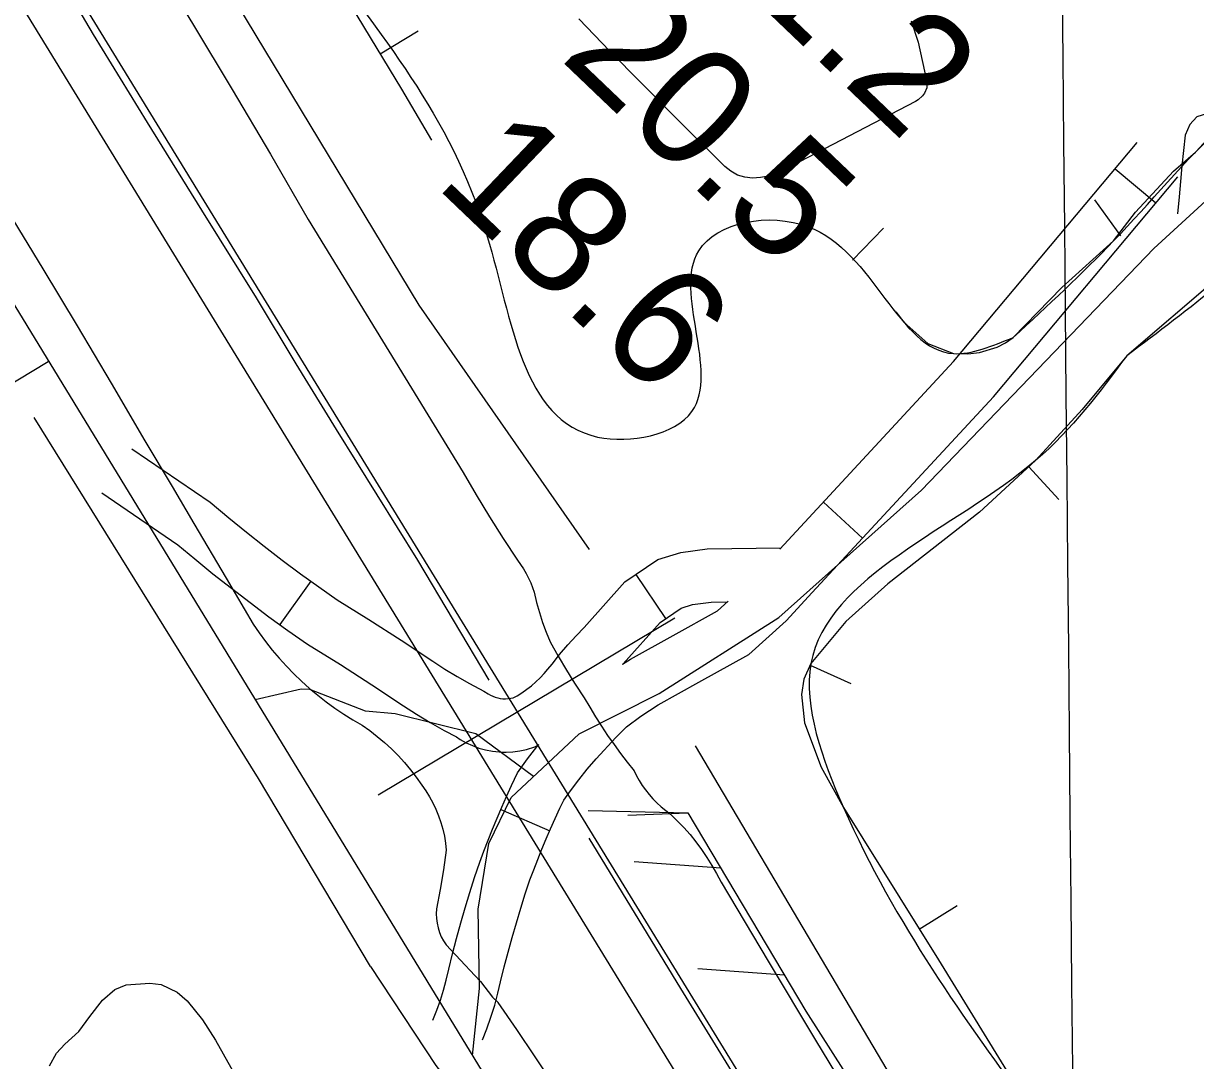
# Model space of a CAD drawing. Extents: x 3598634 to 3636690, y 517270 to 542944.
# Drawn here: x 3628582 to 3629242, y 530549 to 531132 of the extents above; entities that cross this region are included whole.
import ezdxf

# ---------------------------------------------------------------- set-up
doc = ezdxf.new("R2010")
doc.units = 0
for name, color, linetype in [('V-BORW-LINE', 7, 'Continuous'), ('V-FLOD-BASE', 7, 'Continuous'), ('V-GRID-MAJR', 7, 'Continuous'), ('V-LEVE-TOET', 7, 'Continuous'), ('V-RIVR-RANG', 7, 'Continuous'), ('V-ROAD-CNTR', 7, 'Continuous'), ('V-RRAP-FSHR', 7, 'Continuous'), ('V-SITE-VEGE', 7, 'Continuous'), ('V-SURV-LINE', 7, 'Continuous'), ('V-TOPO-MINR', 7, 'Continuous'), ('V-TOPO-SHOR', 7, 'Continuous'), ('V-UTIL-LINE', 7, 'Continuous')]:
    doc.layers.add(name, color=color, linetype=linetype)

msp = doc.modelspace()

# ---------------------------------------------------------------- linework, layer by layer
at = {"layer": 'V-BORW-LINE'}
for p, q in [((3628782.9760000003, 531114.7300000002), (3628804.348, 531127.6990000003)), ((3629199.663, 531012.4120000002), (3629185.005, 531032.6640000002)), ((3629048.704, 530998.6260000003), (3629066.083, 531016.5980000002)), ((3629147.917, 530882.4910000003), (3629164.8880000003, 530864.1330000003)), ((3629024.97, 530770.9090000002), (3629047.696, 530760.4910000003)), ((3629086.31, 530622.4460000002), (3629107.524, 530635.6730000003))]:
    msp.add_line(p, q, dxfattribs=at)
for points in [[(3628468.836, 531518.9440000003), (3628473.819, 531506.2610000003), (3628481.542, 531493.8560000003), (3628559.622, 531406.3250000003), (3628637.309, 531319.6300000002), (3628692.896, 531249.5540000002), (3628745.2460000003, 531176.9050000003), (3628795.041, 531094.8480000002), (3628811.756, 531066.1230000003)], [(3629139.217, 530955.2250000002), (3629166.563, 530983.3390000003), (3629195.611, 531009.4790000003), (3629207.951, 531025.6850000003), (3629229.2630000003, 531048.7740000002), (3629241.696, 531059.4300000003), (3629255.904, 531073.6390000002), (3629294.978, 531109.1600000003), (3629321.6180000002, 531126.9200000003), (3629335.827, 531141.1290000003), (3629344.011, 531142.1620000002), (3629347.593, 531161.4830000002), (3629345.844, 531170.4500000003), (3629341.336, 531178.7930000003), (3629319.917, 531203.6060000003), (3629303.671, 531219.6350000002)], [(3629253.877, 530988.3380000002), (3629203.019, 530944.8950000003)], [(3629073.054, 530969.5440000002), (3629077.665, 530963.8850000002), (3629091.18, 530951.7300000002), (3629105.5700000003, 530946.0860000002), (3629113.586, 530946.0010000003), (3629120.1950000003, 530946.8260000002), (3629130.197, 530949.7960000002), (3629134.906, 530952.1770000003), (3629139.217, 530955.2250000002)], [(3629203.019, 530944.8950000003), (3629177.974, 530914.7450000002), (3629151.742, 530886.0270000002), (3629120.2630000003, 530856.9260000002), (3629068.653, 530816.7130000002), (3629045.0130000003, 530795.4560000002), (3629025.365, 530771.7700000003), (3629021.33, 530762.9680000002), (3629020.017, 530754.4620000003), (3629021.782, 530738.3910000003), (3629031.094, 530713.4930000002), (3629043.668, 530690.8350000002), (3629097.122, 530605.1060000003), (3629150.042, 530519.0940000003), (3629206.304, 530424.4830000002), (3629262.565, 530329.8700000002)]]:
    msp.add_lwpolyline(points, dxfattribs=at)
for points in [[(3629139.217, 530955.2250000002), (3629105.5700000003, 530946.0860000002), (3629023.719, 531017.4970000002), (3628962.232, 531003.9800000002), (3628958.386, 530913.6120000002), (3628905.308, 530899.2090000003), (3628843.2290000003, 531012.0350000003), (3628745.2460000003, 531176.9050000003), (3628637.309, 531319.6300000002), (3628481.542, 531493.8560000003), (3628470.838, 531595.8930000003), (3628555.93, 531715.5840000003), (3628668.4250000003, 531760.6590000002), (3628815.722, 531653.8490000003), (3628968.8510000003, 531538.1600000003), (3629123.758, 531419.6650000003), (3629245.326, 531277.2040000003), (3629341.336, 531178.7930000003), (3629259.4560000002, 531077.1910000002), (3629195.611, 531009.4790000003), (3629139.217, 530955.2250000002)], [(3629203.019, 530944.8950000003), (3629304.3850000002, 531032.1590000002), (3629365.294, 531087.2970000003), (3629437.436, 531084.4540000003), (3629530.261, 530994.5410000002), (3629634.608, 530884.2330000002), (3629706.4620000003, 530791.8710000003), (3629761.599, 530718.0390000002), (3629883.057, 530552.5990000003), (3629910.291, 530469.6000000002), (3629814.66, 530434.4810000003), (3629623.14, 530299.8550000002), (3629442.767, 530180.9570000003), (3629350.327, 530182.5720000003), (3629262.565, 530329.8700000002), (3629150.042, 530519.0940000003), (3629043.668, 530690.8350000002), (3629025.365, 530771.7700000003), (3629151.742, 530886.0270000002), (3629203.019, 530944.8950000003)]]:
    msp.add_spline(points, degree=3, dxfattribs=at)
at = {"layer": 'V-FLOD-BASE'}
msp.add_line((3628804.042, 530829.956), (3628844.185, 530762.477), dxfattribs=at)
for points in [[(3628610.989, 531143.388), (3628621.455, 531125.657), (3628651.784, 531076.115), (3628682.3540000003, 531026.724), (3628713.162, 530977.48), (3628735.5530000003, 530940.397), (3628758.163, 530903.447), (3628780.994, 530866.634), (3628804.042, 530829.956)], [(3628900.3740000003, 530673.552), (3628951.893, 530589.1190000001), (3629023.061, 530473.491), (3629085.032, 530372.799), (3629152.847, 530261.011)]]:
    msp.add_lwpolyline(points, dxfattribs=at)
at = {"layer": 'V-GRID-MAJR'}
msp.add_spline([(3629245.7830000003, 522922.64900000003), (3629187.62, 528981.4230000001), (3629129.438, 535042.13), (3629071.256, 541102.851), (3629071.238, 541104.769)], degree=3, dxfattribs=at)
at = {"layer": 'V-LEVE-TOET'}
for points in [[(3628656.007, 531167.069), (3628677.988, 531130.924), (3628699.727, 531094.635), (3628721.227, 531058.204), (3628742.485, 531021.63), (3628829.699, 530879.184)], [(3628505.093, 531134.959), (3628513.81, 531121.151), (3628533.919, 531089.507), (3628553.836, 531057.743), (3628573.556, 531025.855), (3628593.08, 530993.8470000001), (3628612.407, 530961.72), (3628631.537, 530929.475), (3628650.467, 530897.112)], [(3628650.467, 530897.112), (3628665.843, 530871.389), (3628678.176, 530850.622), (3628696.379, 530819.81), (3628711.536, 530793.958), (3628714.932, 530788.984), (3628718.497, 530784.128), (3628722.227, 530779.397), (3628726.1180000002, 530774.797), (3628730.165, 530770.337), (3628734.363, 530766.015), (3628738.7090000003, 530761.844), (3628743.194, 530757.823), (3628747.8140000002, 530753.963), (3628752.566, 530750.262), (3628757.44, 530746.727), (3628762.433, 530743.365), (3628767.539, 530740.178), (3628772.751, 530737.167), (3628777.09, 530734.089), (3628781.2970000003, 530730.831), (3628785.358, 530727.392), (3628789.27, 530723.7880000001), (3628793.024, 530720.017), (3628796.614, 530716.089), (3628800.032, 530712.014), (3628803.276, 530707.797), (3628806.336, 530703.443), (3628808.617, 530700.209), (3628810.714, 530696.85), (3628812.617, 530693.381), (3628814.323, 530689.807), (3628815.824, 530686.1460000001), (3628817.119, 530682.406), (3628818.198, 530678.599), (3628819.06, 530674.738), (3628819.703, 530670.837), (3628820.125, 530666.907), (3628818.528, 530655.825), (3628816.697, 530644.782), (3628814.634, 530633.786), (3628814.4990000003, 530631.112), (3628814.602, 530628.437), (3628814.9390000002, 530625.781), (3628815.5130000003, 530623.165), (3628816.316, 530620.6140000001), (3628817.342, 530618.142), (3628818.583, 530615.768), (3628820.029, 530613.517), (3628836.159, 530596.337), (3628839.35, 530592.939), (3628846.221, 530584.223), (3628849.2660000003, 530581.206)], [(3628829.699, 530879.184), (3628836.988, 530866.685), (3628844.4960000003, 530854.313), (3628852.223, 530842.076), (3628860.165, 530829.981), (3628861.898, 530827.513), (3628863.52, 530824.981), (3628865.025, 530822.399), (3628866.4020000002, 530819.78), (3628867.643, 530817.138), (3628868.74, 530814.492), (3628869.691, 530811.854), (3628870.971, 530806.158), (3628872.511, 530800.514), (3628874.307, 530794.927), (3628876.359, 530789.414), (3628878.659, 530783.981), (3628883.128, 530775.959), (3628887.795, 530768.047), (3628891.418, 530762.245), (3628892.659, 530760.256), (3628897.718, 530752.589), (3628900.855, 530747.176), (3628904.109, 530741.824), (3628904.83, 530740.694), (3628907.4760000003, 530736.5430000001), (3628910.952, 530731.337), (3628914.528, 530726.215), (3628918.2, 530721.185), (3628921.964, 530716.253), (3628925.812, 530711.43), (3628927.174, 530708.665), (3628928.7060000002, 530705.95), (3628930.4020000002, 530703.289), (3628932.259, 530700.697), (3628934.268, 530698.184), (3628936.421, 530695.757), (3628938.71, 530693.426), (3628941.129, 530691.202), (3628943.664, 530689.091), (3628946.311, 530687.102), (3628950.1240000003, 530683.422), (3628953.79, 530679.584), (3628957.298, 530675.594), (3628960.644, 530671.463), (3628963.821, 530667.1950000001), (3628966.823, 530662.7980000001), (3628969.647, 530658.282), (3628972.285, 530653.656), (3628974.733, 530648.925), (3629001.201, 530604.365), (3629027.8880000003, 530559.931), (3629054.791, 530515.631)], [(3629051.467, 530252.799), (3629038.458, 530276.144), (3629025.662, 530299.608), (3629007.679, 530327.352), (3628989.894, 530355.228), (3628972.3140000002, 530383.232), (3628954.935, 530411.361), (3628937.7600000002, 530439.615), (3628928.665, 530455.7930000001), (3628919.379, 530471.865), (3628909.909, 530487.829), (3628900.255, 530503.681), (3628890.419, 530519.422), (3628880.4, 530535.046), (3628870.199, 530550.554), (3628859.821, 530565.9400000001), (3628849.2660000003, 530581.206)]]:
    msp.add_lwpolyline(points, dxfattribs=at)
at = {"layer": 'V-ROAD-CNTR'}
for p, q in [((3629196.4858868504, 531050.0956317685), (3629219.4780925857, 531030.8249681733)), ((3629032.3383189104, 530862.6363557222), (3629054.338079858, 530842.2400198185)), ((3628926.772412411, 530821.9315692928), (3628943.5342462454, 530797.0510362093)), ((3628743.9750493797, 530818.0824271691), (3628726.4056132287, 530793.7654595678)), ((3628850.7831439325, 530689.6517054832), (3628878.3332438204, 530677.7777004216))]:
    msp.add_line(p, q, dxfattribs=at)
for points in [[(3628834.818291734, 530551.2608712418), (3628838.761283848, 530588.973795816), (3628838.069285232, 530633.7017063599), (3628844.1292731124, 530670.542632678), (3628856.578248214, 530696.370581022), (3628894.983171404, 530732.249509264), (3628939.8560816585, 530754.9654638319), (3629007.2069469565, 530797.657378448), (3629087.6087861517, 530869.310235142), (3629218.290524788, 531005.2809631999), (3629403.2551548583, 531174.846624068), (3629440.662080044, 531231.2715112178), (3629484.867991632, 531291.5363906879)], [(3629007.77237002, 530836.1391943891), (3629105.5949687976, 530941.6519589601), (3629208.8548997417, 531064.8533349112)], [(3628840.50033729, 530560.1734607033), (3628842.96508268, 530566.4108819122), (3628845.292183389, 530572.9866222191), (3628847.3803589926, 530579.6438345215), (3628849.224842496, 530586.3751143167), (3628850.7441223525, 530592.8328272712), (3628852.7986195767, 530601.2096842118), (3628854.952010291, 530609.5135261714), (3628857.2138208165, 530617.769720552), (3628859.5822637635, 530625.9728349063), (3628862.0538032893, 530634.11885732), (3628864.627029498, 530642.196796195), (3628867.2558214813, 530650.0726186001), (3628869.3571390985, 530655.7372867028), (3628871.5984173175, 530661.5430891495), (3628873.925976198, 530667.3469479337), (3628876.3344425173, 530673.1400760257), (3628878.822089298, 530678.9119210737), (3628881.387523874, 530684.6608620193), (3628884.0297292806, 530690.3820812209), (3628886.210533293, 530694.9537272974), (3628890.035148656, 530700.2910213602), (3628894.684377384, 530706.4031417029), (3628899.5072351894, 530712.3850396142), (3628904.4455007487, 530718.1674531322), (3628915.6283446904, 530730.2775420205), (3628921.5484336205, 530736.1529380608), (3628929.558451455, 530742.1615405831), (3628939.379541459, 530748.6617510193), (3628962.298065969, 530761.3467832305), (3628990.324039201, 530776.8654458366), (3629011.305888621, 530795.8243692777), (3629026.0479688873, 530811.7259274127), (3629128.1050312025, 530921.80604104), (3629231.8471002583, 531045.5826650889)], [(3628557.483846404, 531005.22096332), (3628879.72020193, 530477.7620182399)], [(3628098.2657648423, 530641.0256917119), (3628596.079769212, 530941.6130905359)], [(3628643.2808960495, 530892.5322864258), (3628687.243244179, 530862.5951223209), (3628697.7176756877, 530853.7999583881), (3628707.6475465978, 530845.7068038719), (3628717.6894495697, 530837.7611837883), (3628727.839458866, 530829.9687609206), (3628738.097594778, 530822.3289913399), (3628748.4535794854, 530814.8466105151), (3628758.6591872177, 530807.7007667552), (3628776.5422892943, 530796.6134209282), (3628794.705375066, 530784.9529686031), (3628812.5131386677, 530773.1148473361), (3628819.3857712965, 530768.6578858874), (3628826.2737627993, 530764.4910528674), (3628833.286003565, 530760.5367391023), (3628841.3648138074, 530756.3077358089), (3628843.7650072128, 530754.6862476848), (3628845.03725713, 530753.9699573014), (3628846.3657686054, 530753.3556167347), (3628847.7342944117, 530752.8526028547), (3628849.1362967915, 530752.4614605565), (3628850.561657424, 530752.1863909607), (3628852.016819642, 530752.0261694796), (3628852.775857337, 530752.0032530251), (3628853.477833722, 530751.9823225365), (3628854.9394062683, 530752.0563609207), (3628856.3916374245, 530752.2473573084), (3628857.8115649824, 530752.551588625), (3628858.197511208, 530752.6679467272), (3628859.9460739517, 530753.6507664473), (3628862.732695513, 530755.4042472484), (3628865.428743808, 530757.2908282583), (3628868.0280425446, 530759.3105095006), (3628870.525107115, 530761.4536465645), (3628872.9131083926, 530763.7224518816), (3628875.1912830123, 530766.1060748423), (3628877.3439077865, 530768.5962703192), (3628879.6421809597, 530771.5366536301), (3628883.909297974, 530776.8938488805), (3628888.4525988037, 530782.2383408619), (3628893.1587150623, 530787.4353250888), (3628897.6644522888, 530792.1087130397), (3628920.553979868, 530817.7422577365), (3628939.0995180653, 530830.2362482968), (3628952.127184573, 530834.3297795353), (3628966.901924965, 530836.3650454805), (3629008.4295502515, 530836.8480377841)], [(3628626.3951039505, 530867.7357135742), (3628669.1087558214, 530838.6488776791), (3628678.594324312, 530830.684041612), (3628688.8624534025, 530822.3151961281), (3628699.2465504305, 530814.0988162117), (3628709.7445411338, 530806.0392390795), (3628720.352405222, 530798.1390086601), (3628731.0644205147, 530790.3993894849), (3628742.1388127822, 530782.6452332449), (3628760.533710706, 530771.2405790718), (3628778.2966249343, 530759.8370313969), (3628796.0468613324, 530748.0371526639), (3628803.4562287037, 530743.2321141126), (3628811.1382372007, 530738.5849471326), (3628818.9579964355, 530734.1752608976), (3628825.963186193, 530730.5082641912), (3628827.9829927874, 530729.1437523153), (3628831.3607428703, 530727.2420426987), (3628834.8762313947, 530725.6163832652), (3628838.5137055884, 530724.2793971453), (3628842.2517032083, 530723.2365394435), (3628846.070342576, 530722.4996090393), (3628849.919180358, 530722.0758305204), (3628851.8761426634, 530722.0167469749), (3628853.7901662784, 530721.9596774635), (3628857.658593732, 530722.1556390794), (3628861.4983625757, 530722.6606426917), (3628865.2964350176, 530723.474411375), (3628870.0184887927, 530724.8980532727), (3628872.4163063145, 530726.2458015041)], [(3628919.356644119, 530771.3851128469), (3628923.812458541, 530774.3342489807), (3628947.767934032, 530787.5932167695), (3628972.771960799, 530801.4385541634), (3628978.840377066, 530806.9218953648)], [(3628919.356644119, 530771.3851128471), (3628919.6595477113, 530771.6992869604), (3628940.430020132, 530794.9597422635), (3628952.2484819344, 530802.9217517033), (3628958.716815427, 530804.9542204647), (3628969.132075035, 530806.3889545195), (3628978.3694714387, 530806.4963912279)], [(3628869.3052227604, 530708.260557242), (3628836.826287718, 530732.2585092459), (3628791.4183785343, 530743.5064867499), (3628774.6084121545, 530745.040483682), (3628743.283474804, 530757.28645919), (3628738.494484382, 530757.349459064), (3628712.519536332, 530751.448470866)], [(3628812.5996627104, 530571.1985392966), (3628814.86491732, 530576.9311180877), (3628816.8298166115, 530582.4833777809), (3628818.5916410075, 530588.1001654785), (3628820.147157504, 530593.7768856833), (3628821.5738776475, 530599.8411727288), (3628823.7093804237, 530608.5483157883), (3628825.963989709, 530617.2424738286), (3628828.3341791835, 530625.8942794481), (3628830.8157362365, 530634.4891650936), (3628833.4061967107, 530643.0271426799), (3628836.104970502, 530651.499203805), (3628838.956178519, 530660.0413813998), (3628841.298860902, 530666.3567132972), (3628843.6815826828, 530672.5289108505), (3628846.152023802, 530678.6890520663), (3628848.7075574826, 530684.8359239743), (3628851.3479107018, 530690.9620789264), (3628854.070476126, 530697.0631379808), (3628856.8722707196, 530703.1299187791), (3628860.2774667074, 530710.2682727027), (3628865.8988513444, 530718.1129786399), (3628871.063622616, 530724.9028582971), (3628871.9226523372, 530725.9683319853)]]:
    msp.add_lwpolyline(points, dxfattribs=at)
at = {"layer": 'V-RRAP-FSHR'}
for p, q in [((3628974.577012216, 530656.6866603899), (3628925.874109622, 530660.220653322)), ((3629010.471940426, 530596.5897805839), (3628961.7690378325, 530600.1237735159))]:
    msp.add_line(p, q, dxfattribs=at)
for points in [[(3628899.96516144, 530689.118595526), (3628955.9740494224, 530687.8315980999), (3629022.54991627, 530576.3688210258), (3629133.0566952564, 530402.8661680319), (3629220.4915203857, 530257.9494578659), (3629259.5714422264, 530184.721604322), (3629289.9843814, 530112.8497480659), (3629311.360338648, 530045.908881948), (3629492.850975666, 529505.2679632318), (3629642.1976769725, 529070.418832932), (3629694.2805728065, 528878.2472172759)], [(3628922.2751168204, 530686.5886005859), (3628955.9740494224, 530687.8315980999), (3629022.54991627, 530576.3688210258), (3629133.0566952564, 530402.8661680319), (3629220.4915203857, 530257.9494578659), (3629259.5714422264, 530184.721604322), (3629289.9843814, 530112.8497480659), (3629311.360338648, 530045.908881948), (3629492.850975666, 529505.2679632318), (3629642.1976769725, 529070.418832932), (3629694.2805728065, 528878.2472172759)]]:
    msp.add_lwpolyline(points, dxfattribs=at)
at = {"layer": 'V-SITE-VEGE'}
msp.add_lwpolyline([(3628596.918, 530545.518), (3628600.792, 530552.731), (3628605.54, 530557.734), (3628613.482, 530564.851), (3628619.56, 530573.344), (3628626.636, 530582.47), (3628633.591, 530588.546), (3628640.028, 530591.153), (3628653.416, 530592.1140000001), (3628659.738, 530591.264), (3628668.79, 530587.028), (3628674.4080000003, 530582.095), (3628683.022, 530571.3470000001), (3628690.2290000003, 530559.952), (3628704.933, 530533.916)], dxfattribs=at)
at = {"layer": 'V-SURV-LINE'}
for points in [[(3628597.7851344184, 531172.278210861), (3629159.965842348, 530255.6095800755)], [(3629134.4014100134, 530239.9105319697), (3628572.2209643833, 531156.5787350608)]]:
    msp.add_lwpolyline(points, dxfattribs=at)
at = {"layer": 'V-TOPO-MINR'}
for points in [[(3629081.732442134, 531133.2317778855), (3629085.753737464, 531121.1937778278), (3629090.5149349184, 531098.9616382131), (3629090.548766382, 531095.6167404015), (3629089.2720581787, 531092.5248959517), (3629088.1868590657, 531091.1493431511), (3629085.6137160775, 531088.8486819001), (3629084.1257722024, 531087.9235734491), (3629009.586343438, 531049.04550434), (3629005.4674175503, 531047.2688014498), (3629001.246760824, 531045.9108605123), (3628996.873507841, 531045.1810625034), (3628992.39852402, 531044.8700264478), (3628988.0612323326, 531045.4123819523), (3628983.9797318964, 531046.5695510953), (3628980.2819183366, 531048.6489406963), (3628976.839896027, 531051.3431439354), (3628947.6398309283, 531080.4848151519), (3628929.893131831, 531098.3488995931), (3628912.249794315, 531116.3136275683), (3628894.7614991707, 531134.4293208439)], [(3629814.59998665, 530576.4918895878), (3629714.953828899, 530695.9735492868), (3629688.089873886, 530727.0422685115), (3629660.5157011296, 530757.4433719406), (3629631.8762017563, 530786.8430516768), (3629602.5264846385, 530815.575115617), (3629405.374157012, 531001.8151204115), (3629381.082924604, 531021.9222883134), (3629355.3972685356, 531039.7056525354), (3629327.6199769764, 531054.0033112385), (3629298.4482617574, 531065.9771662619), (3629254.460654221, 531080.7490031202), (3629247.864121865, 531080.8984434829), (3629242.390527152, 531079.2807481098), (3629238.601338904, 531075.0123491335), (3629235.9350882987, 531068.9768144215), (3629234.9760846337, 531060.3112058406), (3629234.0682652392, 531051.6404671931), (3629233.2372222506, 531042.9620334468), (3629232.4573635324, 531034.2784696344), (3629231.6497112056, 531024.8155519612)]]:
    msp.add_lwpolyline(points, dxfattribs=at)
at = {"layer": 'V-TOPO-SHOR'}
for points in [[(3628097.464, 531810.145), (3628289.339, 531615.745), (3628506.769, 531410.779), (3628532.801, 531381.97), (3628565.9990000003, 531347.729), (3628605.14, 531301.004), (3628635.899, 531252.655), (3628804.716, 530973.39), (3628900.6240000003, 530836.028)], [(3628777.529, 530601.336), (3628714.561, 530707.115), (3628588.167, 530910.205)], [(3628960.259, 530725.51), (3629112.8850000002, 530467.452), (3629307.44, 530170.602), (3629362.536, 530104.634), (3629371.25, 530093.626), (3629378.414, 530088.197), (3629388.238, 530088.453), (3629410.363, 530101.6730000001), (3629638.143, 530252.289), (3629795.708, 530349.104), (3629911.684, 530425.171), (3629931.151, 530432.701), (3629943.818, 530431.628), (3629956.521, 530429.152), (3629970.667, 530425.31), (3629986.031, 530428.5210000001), (3629998.514, 530434.465), (3630016.464, 530446.169)], [(3628777.529, 530601.336), (3628814.239, 530545.7490000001), (3628821.933, 530535.712)]]:
    msp.add_lwpolyline(points, dxfattribs=at)
at = {"layer": 'V-UTIL-LINE'}
msp.add_line((3628781.8680000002, 530697.924), (3628948.676, 530797.497), dxfattribs=at)

# ---------------------------------------------------------------- texts
at = {"layer": 'V-RIVR-RANG'}
for s, p in [('21.2', (3628952.247273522, 531184.664052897)), ('20.5', (3628883.352273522, 531112.184052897)), ('18.6', (3628813.1211606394, 531040.9785433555))]:
    msp.add_text(s, height=67.0000000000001, rotation=316.3083257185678, dxfattribs=at).set_placement(p)

doc.saveas('drawing.dxf')
